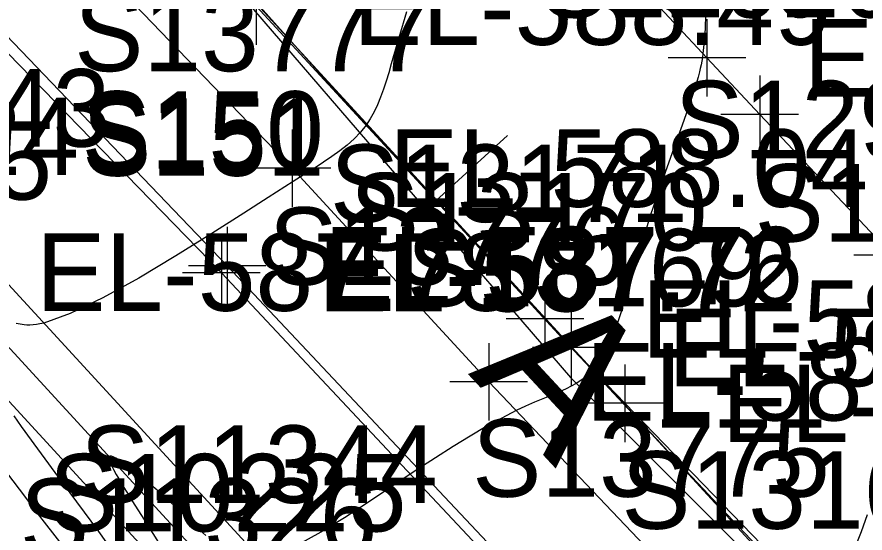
# Model space of a CAD drawing. Extents: x 1729869 to 1735532, y 648588 to 653771.
# Drawn here: x 1730643.88 to 1730687.61, y 652587.82 to 652614.44 of the extents above; entities that cross this region are included whole.
import ezdxf

# ---------------------------------------------------------------- set-up
doc = ezdxf.new("R2010")
doc.units = 0
for name, color, linetype in [('SURVEY - CENTERLINE - Preliminary', 7, 'Continuous'), ('SURVEY - CENTERLINE - Preliminary Text', 7, 'Continuous'), ('SURVEY - CONTOURS - Intermediate with optional Text', 7, 'Continuous'), ('SURVEY - DRAINAGE - Area Shapes', 7, 'Continuous'), ('SURVEY - DRAINAGE - Pipes and Culverts', 7, 'Continuous'), ('SURVEY - DRAINAGE - Pipes and Culverts - Points - Numbers', 7, 'Continuous'), ('SURVEY - DTM - Breaklines', 7, 'Continuous'), ('SURVEY - DTM - Breaklines - Points - Elevations', 7, 'Continuous'), ('SURVEY - DTM - Breaklines - Points - Numbers', 7, 'Continuous'), ('SURVEY - TRANSPORTATION - Features', 7, 'Continuous'), ('SURVEY - TRANSPORTATION - Features - Points - Elevations', 7, 'Continuous'), ('SURVEY - TRANSPORTATION - Features - Points - Locators', 7, 'Continuous'), ('SURVEY - TRANSPORTATION - Features - Points - Numbers', 7, 'Continuous'), ('SURVEY - TRANSPORTATION - Roads', 7, 'Continuous'), ('SURVEY - TRANSPORTATION - Roads - Points - Elevations', 7, 'Continuous'), ('SURVEY - TRANSPORTATION - Roads - Points - Locators', 7, 'Continuous'), ('SURVEY - TRANSPORTATION - Roads - Points - Numbers', 7, 'Continuous'), ('SURVEY - UTILITIES - Cable (Underground) - Points - Elevations', 7, 'Continuous'), ('SURVEY - UTILITIES - Cable (Underground) - Points - Locators', 7, 'Continuous'), ('SURVEY - UTILITIES - Cable (Underground) - Points - Numbers', 7, 'Continuous'), ('SURVEY - UTILITIES - Cable (Underground) with Text', 7, 'Continuous'), ('SURVEY - UTILITIES - Electric (Underground) - Points - Elevations', 7, 'Continuous'), ('SURVEY - UTILITIES - Electric (Underground) - Points - Locators', 7, 'Continuous'), ('SURVEY - UTILITIES - Electric (Underground) - Points - Numbers', 7, 'Continuous'), ('SURVEY - UTILITIES - Electric (Underground) with Text', 7, 'Continuous')]:
    doc.layers.add(name, color=color, linetype=linetype)

msp = doc.modelspace()

# ---------------------------------------------------------------- linework, layer by layer
at = {"layer": 'SURVEY - CENTERLINE - Preliminary'}
msp.add_arc((1731772.302, 653617.354), 1500, 220.709685, 225.05905, dxfattribs=at)
at = {"layer": 'SURVEY - CENTERLINE - Preliminary Text'}
for p, q in [((1730639.806, 652633.738), (1730672.417, 652595.837)), ((1730665.482, 652604.957), (1730669.171, 652608.331)), ((1730672.417, 652595.837), (1730707.809, 652560.518))]:
    msp.add_line(p, q, dxfattribs=at)
at = {"layer": 'SURVEY - CONTOURS - Intermediate with optional Text'}
for points in [[(1730663.966, 652614.71), (1730663.181, 652612.017), (1730663.047, 652611.569), (1730662.912, 652611.136), (1730662.772, 652610.713), (1730662.625, 652610.306), (1730662.465, 652609.916), (1730662.291, 652609.544), (1730662.097, 652609.191), (1730661.879, 652608.858), (1730661.591, 652608.495), (1730661.268, 652608.157), (1730660.913, 652607.837), (1730660.53, 652607.533), (1730660.121, 652607.238), (1730659.689, 652606.948), (1730659.309, 652606.702), (1730658.492, 652606.187), (1730658.116, 652605.949), (1730656.837, 652605.132), (1730655.577, 652604.324), (1730653.92, 652603.266), (1730652.072, 652602.114), (1730650.158, 652600.973), (1730648.301, 652599.946), (1730646.626, 652599.138), (1730645.256, 652598.652), (1730645.063, 652598.609), (1730644.881, 652598.578), (1730644.709, 652598.557), (1730644.546, 652598.547), (1730644.392, 652598.547), (1730644.246, 652598.557), (1730644.141, 652598.569), (1730644.04, 652598.587), (1730643.942, 652598.608), (1730643.846, 652598.634)], [(1730679.374, 652614.57), (1730679.357, 652613.848), (1730679.317, 652613.171), (1730679.252, 652612.552), (1730679.223, 652612.352), (1730679.19, 652612.16), (1730679.154, 652611.972), (1730679.114, 652611.787), (1730679.071, 652611.605), (1730679.001, 652611.334), (1730678.94, 652611.117), (1730678.874, 652610.895), (1730678.803, 652610.669), (1730678.728, 652610.436), (1730678.563, 652609.948), (1730678.265, 652609.095), (1730677.582, 652607.191), (1730677.222, 652606.185), (1730676.867, 652605.172), (1730676.53, 652604.175), (1730676.348, 652603.615), (1730676.176, 652603.068), (1730676.011, 652602.533), (1730675.853, 652602.01), (1730675.555, 652601), (1730675.289, 652600.092), (1730675.158, 652599.654), (1730675.025, 652599.228), (1730674.89, 652598.813), (1730674.75, 652598.41), (1730674.59, 652597.986), (1730674.419, 652597.58), (1730674.236, 652597.196), (1730674.037, 652596.839), (1730673.819, 652596.512), (1730673.58, 652596.22), (1730673.382, 652596.023), (1730673.172, 652595.845), (1730672.947, 652595.682), (1730672.709, 652595.533), (1730672.457, 652595.394), (1730672.192, 652595.261), (1730671.82, 652595.091), (1730671.426, 652594.921), (1730670.568, 652594.561), (1730670.106, 652594.358), (1730669.621, 652594.132), (1730668.872, 652593.751), (1730668.078, 652593.312), (1730667.243, 652592.821), (1730666.368, 652592.283), (1730665.456, 652591.701), (1730664.362, 652590.984), (1730662.004, 652589.409), (1730660.761, 652588.602), (1730659.544, 652587.857), (1730658.391, 652587.223)], [(1730643.715, 652593.859), (1730644.103, 652593.321), (1730644.943, 652592.164), (1730646.218, 652590.426), (1730648.083, 652587.894), (1730648.468, 652587.369)], [(1730653.61, 652587.697), (1730653.316, 652587.968), (1730653.017, 652588.25), (1730652.401, 652588.837), (1730652.084, 652589.136), (1730651.76, 652589.437), (1730651.432, 652589.734), (1730651.105, 652590.025), (1730650.781, 652590.306), (1730650.464, 652590.575), (1730650.156, 652590.829), (1730649.842, 652591.079), (1730649.692, 652591.195), (1730649.548, 652591.303), (1730649.411, 652591.402), (1730649.281, 652591.493), (1730649.118, 652591.6), (1730648.972, 652591.685), (1730648.848, 652591.746), (1730648.748, 652591.779), (1730648.675, 652591.781), (1730648.632, 652591.749), (1730648.625, 652591.658), (1730648.663, 652591.516), (1730648.741, 652591.329), (1730648.854, 652591.102), (1730648.996, 652590.842), (1730649.161, 652590.556), (1730649.359, 652590.223), (1730649.575, 652589.87), (1730649.805, 652589.5), (1730650.292, 652588.728), (1730651.854, 652586.263)], [(1730643.066, 652591.303), (1730643.988, 652590.081), (1730645.045, 652588.69), (1730646.065, 652587.359)], [(1730687.724, 652588.755), (1730687.403, 652587.881), (1730687.063, 652587.012)]]:
    msp.add_lwpolyline(points, dxfattribs=at)
at = {"layer": 'SURVEY - DRAINAGE - Area Shapes'}
msp.add_lwpolyline([(1730749.606, 652518.939), (1730781.764, 652550.883), (1730851.291, 652571.58), (1730823.555, 652634.086), (1730780.142, 652679.933), (1730738.939, 652757.049), (1730627.831, 652878.285), (1730591.998, 652884.72), (1730553.867, 652890.695), (1730530.438, 652890.236), (1730531.816, 652850.478), (1730539.856, 652807.964), (1730551.444, 652776.207), (1730564.683, 652745.788), (1730585.586, 652705.571), (1730637.44, 652635.594), (1730688.19, 652580.296)], close=True, dxfattribs=at)
at = {"layer": 'SURVEY - DRAINAGE - Pipes and Culverts'}
for points in [[(1730512.895, 652786.175), (1730510.921, 652785.238), (1730509.01, 652784.331), (1730529.575, 652738.895), (1730542.512, 652716.131), (1730555.863, 652695.018), (1730571.186, 652675.249), (1730587.607, 652655.144), (1730604.148, 652636.429), (1730621.55, 652618.479), (1730638.49, 652600.017), (1730655.375, 652581.634), (1730671.984, 652562.999), (1730691.967, 652539.874), (1730708.122, 652521.5), (1730712.969, 652515.266), (1730725.951, 652494.834), (1730734.985, 652480.994), (1730736.549, 652482.032), (1730738.368, 652483.239)], [(1730512.895, 652786.175), (1730533.242, 652740.637), (1730545.869, 652718.416), (1730559.219, 652697.303), (1730574.541, 652677.533), (1730590.641, 652657.842), (1730607.182, 652639.127), (1730624.584, 652621.177), (1730641.49, 652602.752), (1730658.376, 652584.369), (1730674.985, 652565.734), (1730694.968, 652542.609), (1730711.287, 652524.043), (1730716.134, 652517.809), (1730729.335, 652497.079), (1730738.368, 652483.239)]]:
    msp.add_lwpolyline(points, dxfattribs=at)
at = {"layer": 'SURVEY - DTM - Breaklines'}
msp.add_lwpolyline([(1730510.921, 652785.238), (1730531.27, 652739.7), (1730544.063, 652717.187), (1730557.414, 652696.074), (1730572.737, 652676.305), (1730589.009, 652656.391), (1730605.55, 652637.676), (1730622.952, 652619.726), (1730639.877, 652601.281), (1730656.762, 652582.898), (1730673.371, 652564.264), (1730693.354, 652541.138), (1730709.585, 652522.676), (1730714.432, 652516.442), (1730727.515, 652495.872), (1730736.549, 652482.032)], dxfattribs=at)
at = {"layer": 'SURVEY - TRANSPORTATION - Features'}
msp.add_lwpolyline([(1730819.286, 652442.675), (1730801.527, 652460.322), (1730783.875, 652477.999), (1730766.283, 652495.729), (1730748.752, 652513.524), (1730731.14, 652531.235), (1730720.438, 652541.729), (1730709.84, 652552.321), (1730699.341, 652563.006), (1730688.843, 652573.768), (1730678.591, 652584.688), (1730668.207, 652595.621), (1730658.071, 652606.645), (1730647.69, 652617.44)], dxfattribs=at)
at = {"layer": 'SURVEY - TRANSPORTATION - Features - Points - Locators'}
for p, q in [((1730658.071, 652608.645), (1730658.071, 652604.645)), ((1730660.071, 652606.645), (1730656.071, 652606.645)), ((1730668.207, 652597.621), (1730668.207, 652593.621)), ((1730670.207, 652595.621), (1730666.207, 652595.621))]:
    msp.add_line(p, q, dxfattribs=at)
at = {"layer": 'SURVEY - TRANSPORTATION - Roads'}
for points in [[(1730672.641, 652619.637), (1730679.453, 652612.336), (1730682.178, 652609.417), (1730689.025, 652602.151), (1730693.198, 652597.852), (1730708.563, 652582.15), (1730715.58, 652575.044), (1730746.502, 652543.816), (1730759.18, 652531.064), (1730771.861, 652518.312), (1730793.019, 652497.075), (1730805.72, 652484.336)], [(1730711.489, 652557.355), (1730708.676, 652560.192), (1730707.27, 652561.611), (1730704.458, 652564.449), (1730703.052, 652565.868), (1730701.646, 652567.286), (1730698.834, 652570.123), (1730696.054, 652572.991), (1730694.664, 652574.426), (1730690.498, 652578.73), (1730686.332, 652583.035), (1730675.22, 652594.512), (1730672.454, 652597.392), (1730671.101, 652598.861), (1730656.21, 652615.004)]]:
    msp.add_lwpolyline(points, dxfattribs=at)
at = {"layer": 'SURVEY - TRANSPORTATION - Roads - Points - Locators'}
for p, q in [((1730656.21, 652617.004), (1730656.21, 652613.004)), ((1730679.453, 652614.336), (1730679.453, 652610.336)), ((1730681.453, 652612.336), (1730677.453, 652612.336)), ((1730682.178, 652611.417), (1730682.178, 652607.417)), ((1730684.178, 652609.417), (1730680.178, 652609.417)), ((1730691.025, 652602.151), (1730687.025, 652602.151)), ((1730671.101, 652600.861), (1730671.101, 652596.861)), ((1730672.454, 652599.392), (1730672.454, 652595.392)), ((1730673.101, 652598.861), (1730669.101, 652598.861)), ((1730674.454, 652597.392), (1730670.454, 652597.392)), ((1730675.22, 652596.512), (1730675.22, 652592.512)), ((1730677.22, 652594.512), (1730673.22, 652594.512))]:
    msp.add_line(p, q, dxfattribs=at)
at = {"layer": 'SURVEY - UTILITIES - Cable (Underground) - Points - Locators'}
for p, q in [((1730654.417, 652603.247), (1730654.417, 652599.247)), ((1730656.417, 652601.247), (1730652.417, 652601.247))]:
    msp.add_line(p, q, dxfattribs=at)
at = {"layer": 'SURVEY - UTILITIES - Cable (Underground) with Text'}
msp.add_lwpolyline([(1730597.502, 652665.079), (1730599.046, 652663.251), (1730625.679, 652630.825), (1730654.417, 652601.247), (1730682.35, 652571.431), (1730718.991, 652531.959), (1730750.194, 652496.546), (1730781.071, 652459.247), (1730791.737, 652443.018)], dxfattribs=at)
at = {"layer": 'SURVEY - UTILITIES - Electric (Underground) - Points - Locators'}
for p, q in [((1730654.718, 652603.611), (1730654.718, 652599.611)), ((1730656.718, 652601.611), (1730652.718, 652601.611))]:
    msp.add_line(p, q, dxfattribs=at)
at = {"layer": 'SURVEY - UTILITIES - Electric (Underground) with Text'}
msp.add_lwpolyline([(1730599.519, 652663.507), (1730626.4, 652631.178), (1730654.718, 652601.611), (1730682.619, 652571.942), (1730719.565, 652532.691), (1730750.691, 652497.343), (1730781.473, 652459.577), (1730792.151, 652443.506)], dxfattribs=at)

# ---------------------------------------------------------------- texts
at = {"layer": 'SURVEY - CENTERLINE - Preliminary Text'}
msp.add_text('A', height=7.5, rotation=312.8844, dxfattribs=at).set_placement((1730667.117, 652596.033))
at = {"layer": 'SURVEY - DRAINAGE - Pipes and Culverts - Points - Numbers'}
for s, p in [('S11343', (1730630.25, 652607.752)), ('S11325', (1730627.25, 652605.017)), ('S11344', (1730647.136, 652589.369)), ('S11326', (1730644.025, 652586.634))]:
    msp.add_text(s, height=4, dxfattribs=at).set_placement(p)
at = {"layer": 'SURVEY - DTM - Breaklines - Points - Elevations'}
msp.add_text('EL-587.78', height=4, dxfattribs=at).set_placement((1730644.877, 652599.281))
at = {"layer": 'SURVEY - DTM - Breaklines - Points - Numbers'}
for s, p in [('S10224', (1730628.637, 652606.281)), ('S10225', (1730645.522, 652587.898))]:
    msp.add_text(s, height=4, dxfattribs=at).set_placement(p)
at = {"layer": 'SURVEY - TRANSPORTATION - Features - Points - Elevations'}
for s, p in [('EL-588.04', (1730663.071, 652604.645)), ('EL-587.12', (1730673.207, 652593.621))]:
    msp.add_text(s, height=4, dxfattribs=at).set_placement(p)
at = {"layer": 'SURVEY - TRANSPORTATION - Features - Points - Numbers'}
for s, p in [('S13777', (1730646.831, 652611.645)), ('S13776', (1730656.857, 652600.621)), ('S13775', (1730667.351, 652589.688))]:
    msp.add_text(s, height=4, dxfattribs=at).set_placement(p)
at = {"layer": 'SURVEY - TRANSPORTATION - Roads - Points - Elevations'}
for s, p in [('EL-588.49', (1730661.21, 652613.004)), ('EL-586.98', (1730684.453, 652610.336)), ('EL-587.20', (1730676.101, 652596.861)), ('EL-587.11', (1730677.454, 652595.392)), ('EL-586.85', (1730680.22, 652592.512))]:
    msp.add_text(s, height=4, dxfattribs=at).set_placement(p)
at = {"layer": 'SURVEY - TRANSPORTATION - Roads - Points - Numbers'}
for s, p in [('S12926', (1730670.828, 652614.417)), ('S12927', (1730677.785, 652607.151)), ('S13171', (1730660.019, 652603.861)), ('S12928', (1730681.911, 652602.852)), ('S13170', (1730661.041, 652602.392)), ('S13169', (1730663.965, 652599.512)), ('S13168', (1730675.045, 652588.035))]:
    msp.add_text(s, height=4, dxfattribs=at).set_placement(p)
at = {"layer": 'SURVEY - UTILITIES - Cable (Underground) - Points - Elevations'}
msp.add_text('EL-587.72', height=4, dxfattribs=at).set_placement((1730659.417, 652599.247))
at = {"layer": 'SURVEY - UTILITIES - Cable (Underground) - Points - Numbers'}
msp.add_text('S151', height=4, dxfattribs=at).set_placement((1730647.239, 652606.247))
at = {"layer": 'SURVEY - UTILITIES - Electric (Underground) - Points - Elevations'}
msp.add_text('EL-587.76', height=4, dxfattribs=at).set_placement((1730659.718, 652599.611))
at = {"layer": 'SURVEY - UTILITIES - Electric (Underground) - Points - Numbers'}
msp.add_text('S150', height=4, dxfattribs=at).set_placement((1730647.209, 652606.611))

doc.saveas('drawing.dxf')
